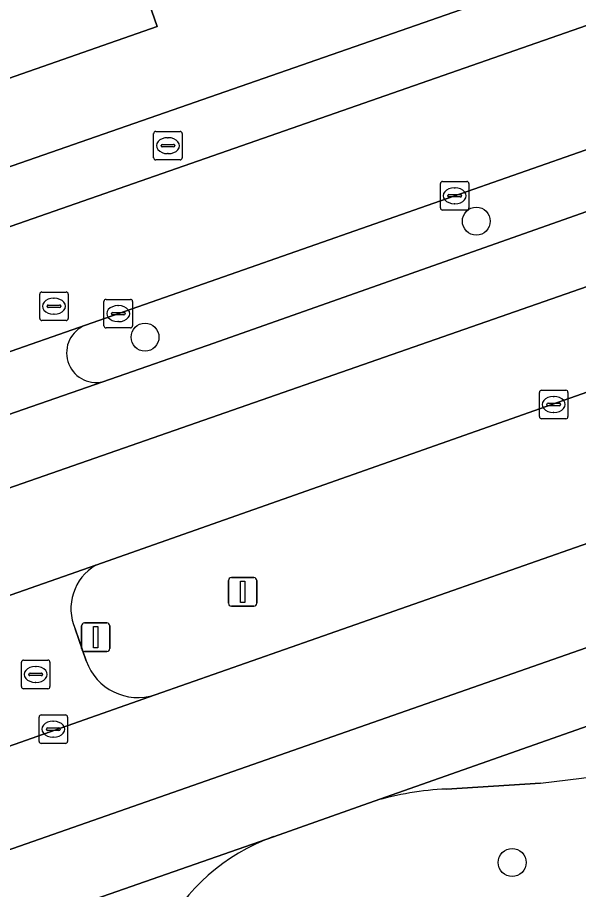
# Model space of a CAD drawing. Extents: x 158472 to 159562, y 388525 to 389606.
# Drawn here: x 158887.22 to 158906.88, y 389067.22 to 389097.79 of the extents above; entities that cross this region are included whole.
import ezdxf

# ---------------------------------------------------------------- set-up
doc = ezdxf.new("R2010")
doc.units = 0
for name, color, linetype in [('IMGEO_Boom', 7, 'Continuous'), ('IMGEO_Brandkraan', 7, 'Continuous'), ('IMGEO_Erf', 7, 'Continuous'), ('IMGEO_Kolk', 7, 'Continuous'), ('IMGEO_Lichtmast', 7, 'Continuous'), ('IMGEO_Pand', 7, 'Continuous'), ('IMGEO_Parkeervlak_open', 7, 'Continuous'), ('IMGEO_Rijbaan_lokaal_gesloten', 7, 'Continuous'), ('IMGEO_Rijbaan_lokaal_open', 7, 'Continuous'), ('IMGEO_Rioolput', 7, 'Continuous'), ('IMGEO_Verkeersbordpaal', 7, 'Continuous'), ('IMGEO_Verkeerseiland_groen', 7, 'Continuous'), ('IMGEO_Voetpad_open', 7, 'Continuous')]:
    doc.layers.add(name, color=color, linetype=linetype)

msp = doc.modelspace()

# ---------------------------------------------------------------- linework, layer by layer
at = {"layer": 'IMGEO_Boom'}
for centre in [(158903.303, 389090.647), (158891.694, 389086.581), (158904.559, 389068.167)]:
    msp.add_circle(centre, 0.489, dxfattribs=at)
at = {"layer": 'IMGEO_Brandkraan'}
for p, q in [((158891.997, 389092.867), (158891.997, 389093.719)), ((158892.072, 389093.793), (158892.924, 389093.793)), ((158892.998, 389093.719), (158892.998, 389092.867)), ((158892.485, 389093.573), (158892.51, 389093.573)), ((158892.256, 389093.287), (158892.256, 389093.299)), ((158892.694, 389093.25), (158892.296, 389093.25)), ((158892.299, 389093.336), (158892.697, 389093.336)), ((158892.74, 389093.299), (158892.74, 389093.287)), ((158892.924, 389092.793), (158892.072, 389092.793)), ((158892.508, 389093.013), (158892.483, 389093.013))]:
    msp.add_line(p, q, dxfattribs=at)
for points in [[(158891.997, 389092.867), (158891.997, 389093.719)], [(158892.072, 389093.793), (158892.924, 389093.793)], [(158892.998, 389093.719), (158892.998, 389092.867)], [(158892.924, 389092.793), (158892.072, 389092.793)]]:
    msp.add_lwpolyline(points, dxfattribs=at)
for centre, radius, start, end in [((158892.074, 389093.717), 0.0765, 91.552, 178.448), ((158892.074, 389093.717), 0.0765, 91.552, 178.448), ((158892.922, 389093.717), 0.0765, 1.552, 88.448), ((158892.922, 389093.717), 0.0765, 1.552, 88.448), ((158892.296, 389093.296), 0.0403, 85.8775, 175.7526), ((158892.293, 389093.286), 0.0366, 178.938, 274.7102), ((158892.697, 389093.293), 0.043, 264.8664, 352.4533), ((158892.701, 389093.298), 0.0386, 1.7309, 96.639), ((158892.074, 389092.869), 0.0765, 181.552, 268.448), ((158892.074, 389092.869), 0.0765, 181.552, 268.448), ((158892.922, 389092.869), 0.0765, 271.552, 358.448), ((158892.922, 389092.869), 0.0765, 271.552, 358.448)]:
    msp.add_arc(centre, radius, start, end, dxfattribs=at)
for centre, major_axis, ratio, start_param, end_param in [((158892.484, 389093.293), (-0.387, 0.002), 0.722429, 4.712389, 7.853982), ((158892.509, 389093.293), (-0.39, 0.002), 0.717154, 1.570796, 4.712389)]:
    msp.add_ellipse(centre, major_axis=major_axis, ratio=ratio, start_param=start_param, end_param=end_param, dxfattribs=at)
at = {"layer": 'IMGEO_Erf'}
msp.add_lwpolyline([(158928.369, 389119.007), (158925.467, 389117.995), (158922.706, 389117.033), (158923.167, 389115.711), (158924.812, 389110.989), (158919.287, 389109.063), (158913.819, 389107.157), (158911.695, 389113.251), (158908.853, 389112.26), (158909.252, 389111.114), (158906.381, 389110.046), (158908.746, 389103.262), (158903.242, 389101.344), (158897.741, 389099.427), (158895.482, 389105.908), (158892.635, 389104.916), (158889.862, 389103.95), (158892.121, 389097.47), (158886.429, 389095.486), (158883.638, 389094.514), (158885.183, 389091.943), (159000, 389131.917)], dxfattribs=at)
at = {"layer": 'IMGEO_Kolk'}
for p, q in [((158902.043, 389091.112), (158902.043, 389091.964)), ((158902.118, 389092.038), (158902.97, 389092.038)), ((158903.044, 389091.964), (158903.044, 389091.112)), ((158902.345, 389091.581), (158902.743, 389091.581)), ((158902.531, 389091.818), (158902.556, 389091.818)), ((158902.302, 389091.532), (158902.302, 389091.544)), ((158902.74, 389091.495), (158902.342, 389091.495)), ((158902.554, 389091.258), (158902.529, 389091.258)), ((158902.786, 389091.544), (158902.786, 389091.532)), ((158902.97, 389091.038), (158902.118, 389091.038)), ((158890.331, 389087.906), (158891.183, 389087.906)), ((158890.256, 389086.98), (158890.256, 389087.832)), ((158890.744, 389087.686), (158890.769, 389087.686)), ((158891.257, 389087.832), (158891.257, 389086.98)), ((158890.515, 389087.4), (158890.515, 389087.412)), ((158890.953, 389087.363), (158890.555, 389087.363)), ((158890.558, 389087.449), (158890.956, 389087.449)), ((158890.999, 389087.412), (158890.999, 389087.4)), ((158890.767, 389087.126), (158890.742, 389087.126)), ((158891.183, 389086.906), (158890.331, 389086.906)), ((158905.513, 389083.795), (158905.513, 389084.647)), ((158905.588, 389084.721), (158906.44, 389084.721)), ((158906.514, 389084.647), (158906.514, 389083.795)), ((158905.772, 389084.215), (158905.772, 389084.227)), ((158905.815, 389084.264), (158906.213, 389084.264)), ((158906.001, 389084.501), (158906.026, 389084.501)), ((158906.256, 389084.227), (158906.256, 389084.215)), ((158906.21, 389084.178), (158905.812, 389084.178)), ((158906.024, 389083.941), (158905.999, 389083.941)), ((158906.44, 389083.721), (158905.588, 389083.721)), ((158887.98, 389072.413), (158887.98, 389073.265)), ((158888.055, 389073.339), (158888.907, 389073.339)), ((158888.981, 389073.265), (158888.981, 389072.413)), ((158888.468, 389073.119), (158888.493, 389073.119)), ((158888.239, 389072.833), (158888.239, 389072.845)), ((158888.677, 389072.796), (158888.279, 389072.796)), ((158888.282, 389072.882), (158888.68, 389072.882)), ((158888.723, 389072.845), (158888.723, 389072.833)), ((158888.907, 389072.339), (158888.055, 389072.339)), ((158888.491, 389072.559), (158888.466, 389072.559))]:
    msp.add_line(p, q, dxfattribs=at)
for points in [[(158902.043, 389091.112), (158902.043, 389091.964)], [(158902.118, 389092.038), (158902.97, 389092.038)], [(158903.044, 389091.964), (158903.044, 389091.112)], [(158902.97, 389091.038), (158902.118, 389091.038)], [(158890.331, 389087.906), (158891.183, 389087.906)], [(158890.256, 389086.98), (158890.256, 389087.832)], [(158891.257, 389087.832), (158891.257, 389086.98)], [(158891.183, 389086.906), (158890.331, 389086.906)], [(158905.513, 389083.795), (158905.513, 389084.647)], [(158905.588, 389084.721), (158906.44, 389084.721)], [(158906.514, 389084.647), (158906.514, 389083.795)], [(158906.44, 389083.721), (158905.588, 389083.721)], [(158887.98, 389072.413), (158887.98, 389073.265)], [(158888.055, 389073.339), (158888.907, 389073.339)], [(158888.981, 389073.265), (158888.981, 389072.413)], [(158888.907, 389072.339), (158888.055, 389072.339)]]:
    msp.add_lwpolyline(points, dxfattribs=at)
for centre, radius, start, end in [((158902.12, 389091.962), 0.0765, 91.552, 178.448), ((158902.12, 389091.962), 0.0765, 91.552, 178.448), ((158902.968, 389091.962), 0.0765, 1.552, 88.448), ((158902.968, 389091.962), 0.0765, 1.552, 88.448), ((158902.342, 389091.541), 0.0403, 85.8775, 175.7526), ((158902.747, 389091.543), 0.0386, 1.7309, 96.639), ((158902.339, 389091.531), 0.0366, 178.938, 274.7102), ((158902.743, 389091.538), 0.043, 264.8664, 352.4533), ((158902.12, 389091.114), 0.0765, 181.552, 268.448), ((158902.12, 389091.114), 0.0765, 181.552, 268.448), ((158902.968, 389091.114), 0.0765, 271.552, 358.448), ((158902.968, 389091.114), 0.0765, 271.552, 358.448), ((158890.333, 389087.83), 0.0765, 91.552, 178.448), ((158890.333, 389087.83), 0.0765, 91.552, 178.448), ((158891.181, 389087.83), 0.0765, 1.552, 88.448), ((158891.181, 389087.83), 0.0765, 1.552, 88.448), ((158890.555, 389087.409), 0.0403, 85.8775, 175.7526), ((158890.552, 389087.399), 0.0366, 178.938, 274.7102), ((158890.956, 389087.406), 0.043, 264.8664, 352.4533), ((158890.96, 389087.411), 0.0386, 1.7309, 96.639), ((158890.333, 389086.982), 0.0765, 181.552, 268.448), ((158890.333, 389086.982), 0.0765, 181.552, 268.448), ((158891.181, 389086.982), 0.0765, 271.552, 358.448), ((158891.181, 389086.982), 0.0765, 271.552, 358.448), ((158905.59, 389084.645), 0.0765, 91.552, 178.448), ((158905.59, 389084.645), 0.0765, 91.552, 178.448), ((158906.438, 389084.645), 0.0765, 1.552, 88.448), ((158906.438, 389084.645), 0.0765, 1.552, 88.448), ((158905.812, 389084.224), 0.0403, 85.8775, 175.7526), ((158905.809, 389084.214), 0.0366, 178.938, 274.7102), ((158906.213, 389084.221), 0.043, 264.8664, 352.4533), ((158906.217, 389084.226), 0.0386, 1.7309, 96.639), ((158905.59, 389083.797), 0.0765, 181.552, 268.448), ((158905.59, 389083.797), 0.0765, 181.552, 268.448), ((158906.438, 389083.797), 0.0765, 271.552, 358.448), ((158906.438, 389083.797), 0.0765, 271.552, 358.448), ((158888.057, 389073.263), 0.0765, 91.552, 178.448), ((158888.057, 389073.263), 0.0765, 91.552, 178.448), ((158888.905, 389073.263), 0.0765, 1.552, 88.448), ((158888.905, 389073.263), 0.0765, 1.552, 88.448), ((158888.279, 389072.842), 0.0403, 85.8775, 175.7526), ((158888.276, 389072.832), 0.0366, 178.938, 274.7102), ((158888.68, 389072.839), 0.043, 264.8664, 352.4533), ((158888.684, 389072.844), 0.0386, 1.7309, 96.639), ((158888.057, 389072.415), 0.0765, 181.552, 268.448), ((158888.057, 389072.415), 0.0765, 181.552, 268.448), ((158888.905, 389072.415), 0.0765, 271.552, 358.448), ((158888.905, 389072.415), 0.0765, 271.552, 358.448)]:
    msp.add_arc(centre, radius, start, end, dxfattribs=at)
for centre, major_axis, ratio, start_param, end_param in [((158902.53, 389091.538), (-0.387, 0.002), 0.722429, 4.712389, 7.853982), ((158902.555, 389091.538), (-0.39, 0.002), 0.717154, 1.570796, 4.712389), ((158890.743, 389087.406), (-0.387, 0.002), 0.722429, 4.712389, 7.853982), ((158890.768, 389087.406), (-0.39, 0.002), 0.717154, 1.570796, 4.712389), ((158906, 389084.221), (-0.387, 0.002), 0.722429, 4.712389, 7.853982), ((158906.025, 389084.221), (-0.39, 0.002), 0.717154, 1.570796, 4.712389), ((158888.467, 389072.839), (-0.387, 0.002), 0.722429, 4.712389, 7.853982), ((158888.492, 389072.839), (-0.39, 0.002), 0.717154, 1.570796, 4.712389)]:
    msp.add_ellipse(centre, major_axis=major_axis, ratio=ratio, start_param=start_param, end_param=end_param, dxfattribs=at)
at = {"layer": 'IMGEO_Lichtmast'}
for p, q in [((158894.719, 389078.152), (158895.509, 389078.152)), ((158895.509, 389078.152), (158894.719, 389078.152)), ((158894.619, 389077.252), (158894.619, 389078.052)), ((158894.619, 389078.052), (158894.619, 389077.252)), ((158895.609, 389078.052), (158895.609, 389077.252)), ((158895.609, 389077.252), (158895.609, 389078.052)), ((158895.509, 389077.152), (158894.719, 389077.152)), ((158894.719, 389077.152), (158895.509, 389077.152))]:
    msp.add_line(p, q, dxfattribs=at)
msp.add_lwpolyline([(158895.039, 389078.027), (158895.189, 389078.027), (158895.189, 389077.277), (158895.039, 389077.277), (158895.039, 389078.027)], dxfattribs=at)
for centre, start, end in [((158894.719, 389078.052), 90, 180), ((158894.719, 389078.052), 90, 180), ((158895.509, 389078.052), 0, 90), ((158895.509, 389078.052), 360, 90), ((158894.719, 389077.252), 180, 270), ((158894.719, 389077.252), 180, 270), ((158895.509, 389077.252), 270, 0), ((158895.509, 389077.252), 270, 0)]:
    msp.add_arc(centre, 0.1, start, end, dxfattribs=at)
at = {"layer": 'IMGEO_Pand'}
msp.add_lwpolyline([(158890.058, 389112.316), (158884.83, 389110.494), (158886.265, 389106.375), (158878.198, 389103.563), (158880.738, 389099.338), (158883.638, 389094.514), (158886.429, 389095.486), (158892.121, 389097.47), (158889.862, 389103.95), (158892.635, 389104.916), (158892.6, 389105.02)], close=True, dxfattribs=at)
at = {"layer": 'IMGEO_Parkeervlak_open'}
for points in [[(158922.617, 389078.377), (158899.722, 389070.314)], [(158902.259, 389070.742), (158905.548, 389070.951)]]:
    msp.add_lwpolyline(points, dxfattribs=at)
for centre, radius, start, end in [((158898.453, 389134.691), 64.134, 276.35113, 290.20498), ((158902.701, 389060.387), 10.364, 92.4459, 106.7057)]:
    msp.add_arc(centre, radius, start, end, dxfattribs=at)
at = {"layer": 'IMGEO_Rijbaan_lokaal_gesloten'}
for points in [[(159079.652, 389151.373), (159063.767, 389145.776), (159060.36, 389144.575), (159054.967, 389142.675), (159054.788, 389142.612), (159038.558, 389136.938), (159031.696, 389134.545), (159017.444, 389129.575), (159015.759, 389128.987), (159006.965, 389125.92), (159005.187, 389125.3), (159000, 389123.491), (158998.026, 389122.802), (158954.615, 389107.585), (158936.615, 389101.294), (158922.752, 389096.465), (158920.782, 389095.788), (158917.936, 389094.753), (158914.845, 389093.698), (158894.1, 389086.365), (158890.217, 389085.015), (158886.882, 389083.856), (158877.857, 389080.719), (158852.841, 389072.023)], [(159115.224, 389148.346), (159110.996, 389146.974), (159094.697, 389141.256), (159067.503, 389131.68), (159065.179, 389130.887), (159060.663, 389129.346), (159022.452, 389115.993), (159003.419, 389109.341), (158963.649, 389095.442), (158925.413, 389082.08), (158872.062, 389063.415), (158839.236, 389051.93)], [(158823.577, 389043.749), (158875.388, 389061.813), (158876.7, 389062.27), (158896.198, 389069.073), (158899.722, 389070.314), (158922.617, 389078.377), (158927.281, 389080.02), (158932.006, 389081.684), (158972.944, 389095.985), (158985.739, 389100.455), (158986.538, 389100.743), (159000, 389105.588), (159004.11, 389107.068), (159011.856, 389109.638), (159036.656, 389118.253), (159038.179, 389118.782), (159042.145, 389120.16), (159056.033, 389125.01), (159064.522, 389127.988), (159065.569, 389128.355), (159065.929, 389128.481), (159073.433, 389131.113), (159078.925, 389133.04), (159113.238, 389145.076)], [(158839.997, 389061.131), (158871.37, 389072.085), (158873.353, 389072.777), (158875.358, 389073.477), (158889.973, 389078.589), (158919.912, 389089.142), (158922.74, 389090.139), (158924.254, 389090.673), (158952.297, 389100.458), (158973.372, 389107.773), (158974.221, 389108.07), (159000, 389117.075), (159008.616, 389120.085), (159024.799, 389125.775), (159043.025, 389132.132), (159052.628, 389135.425), (159062.583, 389138.928), (159061.27, 389142.264), (159027.739, 389130.513), (158985.407, 389115.829), (158951.575, 389103.853), (158902.626, 389086.773), (158869.852, 389075.342), (158830.988, 389061.725)], [(158839.236, 389051.93), (158872.062, 389063.415), (158925.413, 389082.08), (158963.649, 389095.442), (159003.419, 389109.341), (159022.452, 389115.993), (159060.663, 389129.346), (159065.179, 389130.887), (159064.154, 389134.177), (159061.959, 389133.409), (159037.033, 389124.713), (159002.484, 389112.695), (159000, 389111.823), (158984.615, 389106.421), (158948.494, 389093.832), (158924.36, 389085.372), (158921.501, 389084.37), (158892.052, 389074.046), (158877.015, 389068.749), (158875.198, 389068.113), (158873.217, 389067.419), (158850.229, 389059.368)], [(158830.988, 389061.725), (158869.852, 389075.342), (158902.626, 389086.773), (158951.575, 389103.853), (158985.407, 389115.829), (159027.739, 389130.513)]]:
    msp.add_lwpolyline(points, dxfattribs=at)
at = {"layer": 'IMGEO_Rijbaan_lokaal_open'}
msp.add_lwpolyline([(159019.328, 389132.39), (159018.569, 389134.736), (159005.231, 389130.078), (159002.252, 389130.689), (159000, 389129.904), (158883.714, 389089.327), (158882.912, 389087.747), (158886.529, 389085.924), (158889.61, 389087.003), (158914.957, 389095.878), (158917.274, 389096.66), (158920.111, 389097.633), (158921.603, 389098.188), (158932.281, 389101.962), (158969.626, 389115.003), (158996.805, 389124.523), (159000, 389125.627), (159004.372, 389127.137), (159016.952, 389131.579)], close=True, dxfattribs=at)
for points in [[(158889.973, 389078.589), (158875.358, 389073.477)], [(158889.636, 389075.235), (158889.244, 389076.353)], [(158877.015, 389068.749), (158892.052, 389074.046)], [(158896.198, 389069.073), (158876.7, 389062.27)]]:
    msp.add_lwpolyline(points, dxfattribs=at)
for centre, radius, start, end in [((158890.876, 389077.058), 1.778, 120.532, 203.3531), ((158891.449, 389075.869), 1.92, 199.2843, 288.3088), ((158898.547, 389062.474), 7.005, 109.5953, 195.6447)]:
    msp.add_arc(centre, radius, start, end, dxfattribs=at)
at = {"layer": 'IMGEO_Rioolput'}
for p, q in [((158888.003, 389087.238), (158888.003, 389088.09)), ((158888.078, 389088.164), (158888.93, 389088.164)), ((158888.491, 389087.944), (158888.516, 389087.944)), ((158889.004, 389088.09), (158889.004, 389087.238)), ((158888.262, 389087.658), (158888.262, 389087.67)), ((158888.7, 389087.621), (158888.302, 389087.621)), ((158888.305, 389087.707), (158888.703, 389087.707)), ((158888.746, 389087.67), (158888.746, 389087.658)), ((158888.514, 389087.384), (158888.489, 389087.384)), ((158888.93, 389087.164), (158888.078, 389087.164)), ((158887.363, 389074.334), (158887.363, 389075.186)), ((158887.438, 389075.26), (158888.29, 389075.26)), ((158888.364, 389075.186), (158888.364, 389074.334)), ((158887.622, 389074.754), (158887.622, 389074.766)), ((158887.665, 389074.803), (158888.063, 389074.803)), ((158887.851, 389075.04), (158887.876, 389075.04)), ((158888.106, 389074.766), (158888.106, 389074.754)), ((158888.06, 389074.717), (158887.662, 389074.717)), ((158887.874, 389074.48), (158887.849, 389074.48)), ((158888.29, 389074.26), (158887.438, 389074.26))]:
    msp.add_line(p, q, dxfattribs=at)
for points in [[(158888.003, 389087.238), (158888.003, 389088.09)], [(158888.078, 389088.164), (158888.93, 389088.164)], [(158889.004, 389088.09), (158889.004, 389087.238)], [(158888.93, 389087.164), (158888.078, 389087.164)], [(158887.363, 389074.334), (158887.363, 389075.186)], [(158887.438, 389075.26), (158888.29, 389075.26)], [(158888.364, 389075.186), (158888.364, 389074.334)], [(158888.29, 389074.26), (158887.438, 389074.26)]]:
    msp.add_lwpolyline(points, dxfattribs=at)
for centre, radius, start, end in [((158888.08, 389088.088), 0.0765, 91.552, 178.448), ((158888.08, 389088.088), 0.0765, 91.552, 178.448), ((158888.928, 389088.088), 0.0765, 1.552, 88.448), ((158888.928, 389088.088), 0.0765, 1.552, 88.448), ((158888.302, 389087.667), 0.0403, 85.8775, 175.7526), ((158888.299, 389087.657), 0.0366, 178.938, 274.7102), ((158888.703, 389087.664), 0.043, 264.8664, 352.4533), ((158888.707, 389087.669), 0.0386, 1.7309, 96.639), ((158888.08, 389087.24), 0.0765, 181.552, 268.448), ((158888.08, 389087.24), 0.0765, 181.552, 268.448), ((158888.928, 389087.24), 0.0765, 271.552, 358.448), ((158888.928, 389087.24), 0.0765, 271.552, 358.448), ((158887.44, 389075.184), 0.0765, 91.552, 178.448), ((158887.44, 389075.184), 0.0765, 91.552, 178.448), ((158888.288, 389075.184), 0.0765, 1.552, 88.448), ((158888.288, 389075.184), 0.0765, 1.552, 88.448), ((158887.662, 389074.763), 0.0403, 85.8775, 175.7526), ((158887.659, 389074.753), 0.0366, 178.938, 274.7102), ((158888.063, 389074.76), 0.043, 264.8664, 352.4533), ((158888.067, 389074.765), 0.0386, 1.7309, 96.639), ((158887.44, 389074.336), 0.0765, 181.552, 268.448), ((158887.44, 389074.336), 0.0765, 181.552, 268.448), ((158888.288, 389074.336), 0.0765, 271.552, 358.448), ((158888.288, 389074.336), 0.0765, 271.552, 358.448)]:
    msp.add_arc(centre, radius, start, end, dxfattribs=at)
for centre, major_axis, ratio, start_param, end_param in [((158888.49, 389087.664), (-0.387, 0.002), 0.722429, 4.712389, 7.853982), ((158888.515, 389087.664), (-0.39, 0.002), 0.717154, 1.570796, 4.712389), ((158887.85, 389074.76), (-0.387, 0.002), 0.722429, 4.712389, 7.853982), ((158887.875, 389074.76), (-0.39, 0.002), 0.717154, 1.570796, 4.712389)]:
    msp.add_ellipse(centre, major_axis=major_axis, ratio=ratio, start_param=start_param, end_param=end_param, dxfattribs=at)
at = {"layer": 'IMGEO_Verkeersbordpaal'}
for p, q in [((158889.471, 389075.663), (158889.471, 389076.463)), ((158889.471, 389076.463), (158889.471, 389075.663)), ((158889.571, 389076.563), (158890.361, 389076.563)), ((158890.361, 389076.563), (158889.571, 389076.563)), ((158890.461, 389076.463), (158890.461, 389075.663)), ((158890.461, 389075.663), (158890.461, 389076.463)), ((158890.361, 389075.563), (158889.571, 389075.563)), ((158889.571, 389075.563), (158890.361, 389075.563))]:
    msp.add_line(p, q, dxfattribs=at)
msp.add_lwpolyline([(158889.891, 389076.438), (158890.041, 389076.438), (158890.041, 389075.688), (158889.891, 389075.688), (158889.891, 389076.438)], dxfattribs=at)
for centre, start, end in [((158889.571, 389076.463), 90, 180), ((158889.571, 389076.463), 90, 180), ((158890.361, 389076.463), 0, 90), ((158890.361, 389076.463), 360, 90), ((158889.571, 389075.663), 180, 270), ((158889.571, 389075.663), 180, 270), ((158890.361, 389075.663), 270, 0), ((158890.361, 389075.663), 270, 0)]:
    msp.add_arc(centre, 0.1, start, end, dxfattribs=at)
at = {"layer": 'IMGEO_Verkeerseiland_groen'}
for points in [[(158914.845, 389093.698), (158917.936, 389094.753), (158917.274, 389096.66), (158914.957, 389095.878), (158889.61, 389087.003)], [(158890.217, 389085.015), (158894.1, 389086.365), (158914.845, 389093.698)], [(158921.501, 389084.37), (158919.912, 389089.142), (158889.973, 389078.589)], [(158892.052, 389074.046), (158921.501, 389084.37)], [(158889.244, 389076.353), (158889.636, 389075.235)]]:
    msp.add_lwpolyline(points, dxfattribs=at)
for centre, radius, start, end in [((158889.988, 389086.032), 1.042, 111.2465, 282.7117), ((158890.876, 389077.058), 1.778, 120.532, 203.3531), ((158891.449, 389075.869), 1.92, 199.2843, 288.3088)]:
    msp.add_arc(centre, radius, start, end, dxfattribs=at)
at = {"layer": 'IMGEO_Voetpad_open'}
for points in [[(159037.023, 389142.201), (159033.966, 389141.153), (159026.048, 389138.406), (159013.434, 389133.994), (159005.041, 389131.059), (159004.229, 389133.389), (159000, 389131.917), (158885.183, 389091.943), (158883.064, 389091.206), (158881.809, 389089.71), (158878.146, 389085.342), (158886.529, 389085.924), (158882.912, 389087.747), (158883.714, 389089.327), (159000, 389129.904)], [(158889.61, 389087.003), (158886.529, 389085.924), (158878.146, 389085.342), (158877.683, 389085.181), (158833.128, 389069.659), (158819.716, 389064.986), (158815.573, 389063.542), (158814.468, 389063.158), (158815.672, 389058.954), (158852.841, 389072.023)], [(158852.841, 389072.023), (158877.857, 389080.719), (158877.516, 389081.701), (158886.541, 389084.838), (158886.882, 389083.856), (158890.217, 389085.015)], [(158905.548, 389070.951), (158902.259, 389070.742)], [(158899.722, 389070.314), (158896.198, 389069.073)]]:
    msp.add_lwpolyline(points, dxfattribs=at)
for centre, radius, start, end in [((158889.988, 389086.032), 1.042, 111.2465, 282.7117), ((158898.453, 389134.691), 64.134, 276.35113, 290.20498), ((158902.701, 389060.387), 10.364, 92.4459, 106.7057), ((158898.547, 389062.474), 7.005, 109.5953, 195.6447)]:
    msp.add_arc(centre, radius, start, end, dxfattribs=at)

doc.saveas('drawing.dxf')
